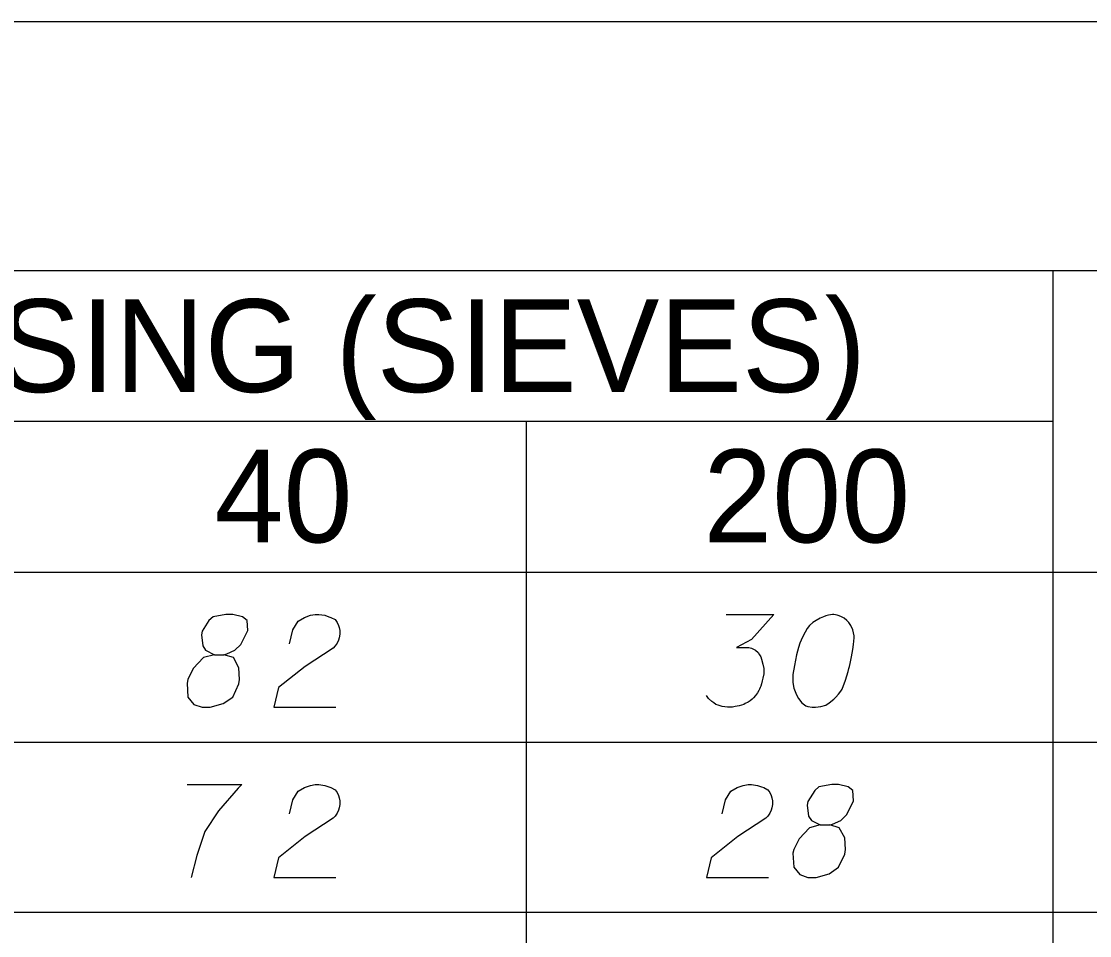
# Model space of a CAD drawing. Extents: x 2074207 to 2076812, y 516372 to 523312.
# Drawn here: x 2076678.5 to 2076733.8, y 517239.3 to 517286.6 of the extents above; entities that cross this region are included whole.
import ezdxf

# ---------------------------------------------------------------- set-up
doc = ezdxf.new("R2010")
doc.units = 0
for name, color, linetype in [('Prop DirtTable_ Soil Test Results - Outline (Major)', 7, 'Continuous'), ('Prop DirtTable_ Soil Test Results - Outline (Minor)', 7, 'Continuous'), ('Prop DirtTable_ Soil Test Results - Tx (Header - Small)', 7, 'Continuous'), ('Prop DirtTable_ Soil Test Results - Tx (Sample Data)', 7, 'Continuous')]:
    doc.layers.add(name, color=color, linetype=linetype)

msp = doc.modelspace()

# ---------------------------------------------------------------- linework, layer by layer
at = {"layer": 'Prop DirtTable_ Soil Test Results - Outline (Major)'}
for p, q in [((2076260.609, 517286.581), (2076811.903, 517286.581)), ((2076260.609, 517258.096), (2076811.903, 517258.096)), ((2076260.609, 517258.096), (2076811.903, 517258.096))]:
    msp.add_line(p, q, dxfattribs=at)
at = {"layer": 'Prop DirtTable_ Soil Test Results - Outline (Minor)'}
for p, q in [((2076260.609, 517273.696), (2076811.903, 517273.696)), ((2076731.93, 517273.696), (2076731.93, 517249.296)), ((2076526.074, 517265.896), (2076731.93, 517265.896)), ((2076704.671, 517265.896), (2076704.671, 517249.296)), ((2076260.609, 517249.296), (2076811.903, 517249.296)), ((2076260.609, 517249.296), (2076811.903, 517249.296)), ((2076704.671, 517249.296), (2076704.671, 517240.496)), ((2076731.93, 517249.296), (2076731.93, 517240.496)), ((2076260.609, 517240.496), (2076811.903, 517240.496)), ((2076260.609, 517240.496), (2076811.903, 517240.496)), ((2076704.671, 517240.496), (2076704.671, 517231.696)), ((2076731.93, 517240.496), (2076731.93, 517231.696))]:
    msp.add_line(p, q, dxfattribs=at)
at = {"layer": 'Prop DirtTable_ Soil Test Results - Tx (Sample Data)'}
for points in [[(2076688.527, 517253.819), (2076689.02, 517253.819), (2076689.162, 517253.857), (2076689.585, 517254.046), (2076689.902, 517254.348), (2076690.255, 517255.067), (2076690.22, 517255.596), (2076689.973, 517255.785), (2076689.479, 517255.898), (2076689.126, 517255.898), (2076688.456, 517255.785), (2076688.244, 517255.596), (2076687.892, 517255.029), (2076687.856, 517254.84), (2076687.927, 517254.273), (2076688.068, 517254.046), (2076688.527, 517253.819), (2076687.962, 517253.668), (2076687.433, 517253.101), (2076687.151, 517252.534), (2076687.116, 517252.345), (2076687.151, 517251.627), (2076687.468, 517251.249), (2076687.892, 517251.098), (2076688.315, 517251.098), (2076688.985, 517251.287), (2076689.479, 517251.627), (2076689.797, 517252.307), (2076689.832, 517252.534), (2076689.797, 517253.139), (2076689.514, 517253.668), (2076689.02, 517253.819)], [(2076692.407, 517254.386), (2076692.583, 517255.104), (2076692.866, 517255.558), (2076693.183, 517255.747), (2076693.5, 517255.86), (2076693.747, 517255.898), (2076693.924, 517255.898), (2076694.241, 517255.86), (2076694.453, 517255.785), (2076694.559, 517255.747), (2076694.77, 517255.633), (2076694.876, 517255.482), (2076694.947, 517255.331), (2076694.982, 517255.218), (2076695.017, 517255.067), (2076695.017, 517254.878), (2076694.982, 517254.689), (2076694.947, 517254.575), (2076694.876, 517254.424), (2076694.77, 517254.273), (2076694.665, 517254.159), (2076693.218, 517253.215), (2076691.843, 517252.118), (2076691.596, 517251.098), (2076694.806, 517251.098)], [(2076715.019, 517255.898), (2076717.488, 517255.898), (2076716.324, 517254.613), (2076715.548, 517254.197), (2076716.183, 517254.197), (2076716.324, 517254.159), (2076716.394, 517254.122), (2076716.465, 517254.084), (2076716.535, 517254.046), (2076716.677, 517253.933), (2076716.747, 517253.819), (2076716.818, 517253.706), (2076716.853, 517253.592), (2076716.923, 517253.328), (2076716.959, 517253.101), (2076716.959, 517252.988), (2076716.959, 517252.837), (2076716.923, 517252.61), (2076716.888, 517252.459), (2076716.853, 517252.307), (2076716.818, 517252.194), (2076716.782, 517252.118), (2076716.747, 517252.043), (2076716.712, 517251.967), (2076716.641, 517251.854), (2076716.535, 517251.703), (2076716.43, 517251.589), (2076716.359, 517251.514), (2076716.253, 517251.438), (2076716.147, 517251.363), (2076716.006, 517251.287), (2076715.936, 517251.249), (2076715.689, 517251.174), (2076715.477, 517251.136), (2076715.336, 517251.098), (2076715.089, 517251.098), (2076714.807, 517251.136), (2076714.701, 517251.174), (2076714.595, 517251.211), (2076714.489, 517251.249), (2076714.384, 517251.325), (2076714.278, 517251.4), (2076714.101, 517251.552), (2076713.996, 517251.703)], [(2076720.592, 517255.898), (2076720.522, 517255.898), (2076720.31, 517255.86), (2076720.169, 517255.822), (2076720.063, 517255.785), (2076719.887, 517255.709), (2076719.675, 517255.596), (2076719.499, 517255.482), (2076719.322, 517255.331), (2076719.216, 517255.18), (2076719.111, 517254.991), (2076719.005, 517254.802), (2076718.899, 517254.575), (2076718.828, 517254.424), (2076718.758, 517254.197), (2076718.652, 517253.819), (2076718.546, 517253.252), (2076718.476, 517252.799), (2076718.476, 517252.383), (2076718.511, 517252.081), (2076718.652, 517251.741), (2076718.758, 517251.552), (2076718.934, 517251.325), (2076719.146, 517251.174), (2076719.252, 517251.136), (2076719.463, 517251.098), (2076719.64, 517251.098), (2076719.922, 517251.136), (2076720.169, 517251.211), (2076720.345, 517251.325), (2076720.592, 517251.514), (2076720.698, 517251.627), (2076720.839, 517251.778), (2076720.945, 517251.929), (2076721.015, 517252.043), (2076721.086, 517252.232), (2076721.121, 517252.307), (2076721.192, 517252.496), (2076721.262, 517252.723), (2076721.333, 517252.95), (2076721.368, 517253.101), (2076721.403, 517253.215), (2076721.439, 517253.366), (2076721.509, 517253.706), (2076721.545, 517253.895), (2076721.58, 517254.084), (2076721.615, 517254.348), (2076721.65, 517254.689), (2076721.65, 517254.802), (2076721.615, 517254.953), (2076721.58, 517255.104), (2076721.474, 517255.331), (2076721.368, 517255.482), (2076721.262, 517255.596), (2076721.121, 517255.709), (2076720.98, 517255.785), (2076720.874, 517255.822), (2076720.769, 517255.86), (2076720.592, 517255.898)], [(2076687.116, 517247.098), (2076689.938, 517247.098), (2076689.761, 517246.909), (2076688.738, 517245.737), (2076688.033, 517244.679), (2076687.609, 517243.432), (2076687.327, 517242.298)], [(2076692.407, 517245.586), (2076692.583, 517246.304), (2076692.866, 517246.758), (2076693.183, 517246.947), (2076693.5, 517247.06), (2076693.747, 517247.098), (2076693.924, 517247.098), (2076694.241, 517247.06), (2076694.453, 517246.985), (2076694.559, 517246.947), (2076694.77, 517246.833), (2076694.876, 517246.682), (2076694.947, 517246.531), (2076694.982, 517246.418), (2076695.017, 517246.267), (2076695.017, 517246.078), (2076694.982, 517245.889), (2076694.947, 517245.775), (2076694.876, 517245.624), (2076694.77, 517245.473), (2076694.665, 517245.359), (2076693.218, 517244.415), (2076691.843, 517243.318), (2076691.596, 517242.298), (2076694.806, 517242.298)], [(2076714.807, 517245.586), (2076714.983, 517246.304), (2076715.266, 517246.758), (2076715.583, 517246.947), (2076715.9, 517247.06), (2076716.147, 517247.098), (2076716.324, 517247.098), (2076716.641, 517247.06), (2076716.853, 517246.985), (2076716.959, 517246.947), (2076717.17, 517246.833), (2076717.276, 517246.682), (2076717.347, 517246.531), (2076717.382, 517246.418), (2076717.417, 517246.267), (2076717.417, 517246.078), (2076717.382, 517245.889), (2076717.347, 517245.775), (2076717.276, 517245.624), (2076717.17, 517245.473), (2076717.065, 517245.359), (2076715.618, 517244.415), (2076714.243, 517243.318), (2076713.996, 517242.298), (2076717.206, 517242.298)], [(2076719.887, 517245.019), (2076720.38, 517245.019), (2076720.522, 517245.057), (2076720.945, 517245.246), (2076721.262, 517245.548), (2076721.615, 517246.267), (2076721.58, 517246.796), (2076721.333, 517246.985), (2076720.839, 517247.098), (2076720.486, 517247.098), (2076719.816, 517246.985), (2076719.604, 517246.796), (2076719.252, 517246.229), (2076719.216, 517246.04), (2076719.287, 517245.473), (2076719.428, 517245.246), (2076719.887, 517245.019), (2076719.322, 517244.868), (2076718.793, 517244.301), (2076718.511, 517243.734), (2076718.476, 517243.545), (2076718.511, 517242.827), (2076718.828, 517242.449), (2076719.252, 517242.298), (2076719.675, 517242.298), (2076720.345, 517242.487), (2076720.839, 517242.827), (2076721.157, 517243.507), (2076721.192, 517243.734), (2076721.157, 517244.339), (2076720.874, 517244.868), (2076720.38, 517245.019)]]:
    msp.add_lwpolyline(points, dxfattribs=at)

# ---------------------------------------------------------------- texts
at = {"layer": 'Prop DirtTable_ Soil Test Results - Tx (Header - Small)'}
for s, height, p in [('% PASSING (SIEVES)', 4.79998, (2076656.984, 517267.406)), ('40', 4.8, (2076688.534, 517259.631)), ('200', 4.8, (2076713.832, 517259.631))]:
    msp.add_text(s, height=height, dxfattribs=at).set_placement(p)

doc.saveas('drawing.dxf')
